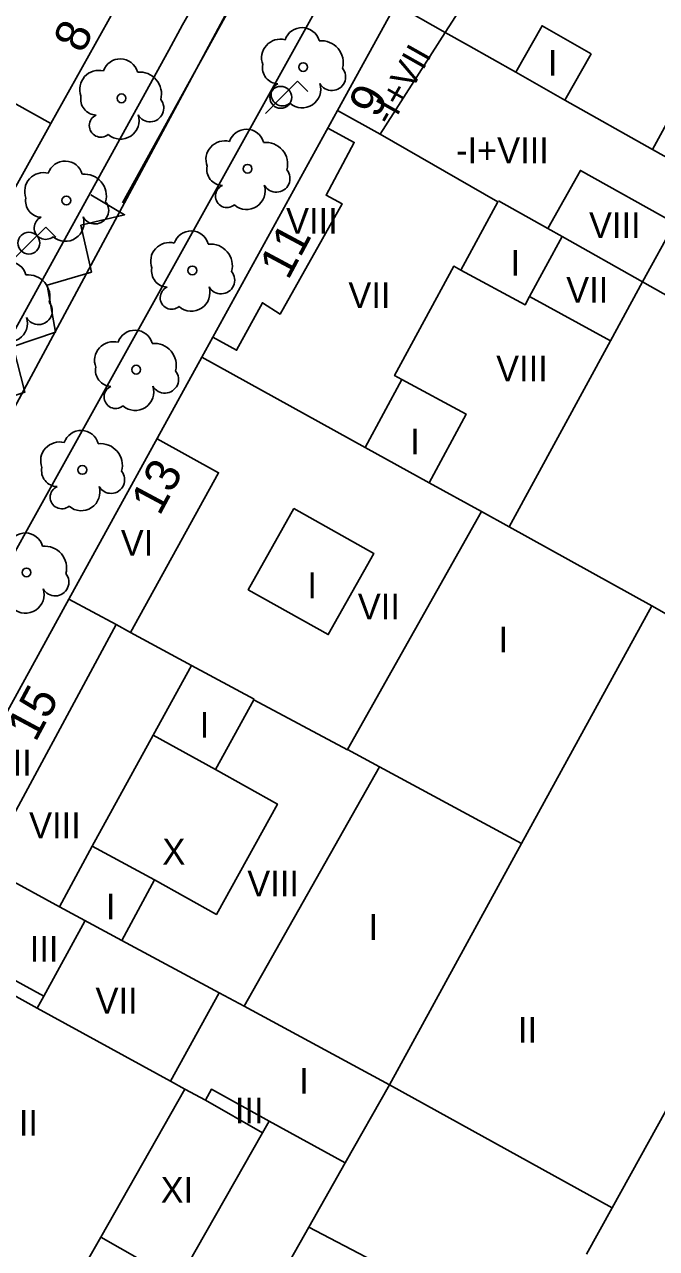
# Model space of a CAD drawing. Extents: x 282771 to 285132, y 4823109 to 4825496.
# Drawn here: x 284493.3 to 284530.1, y 4824005.5 to 4824076.8 of the extents above; entities that cross this region are included whole.
import ezdxf

# ---------------------------------------------------------------- set-up
doc = ezdxf.new("R2010")
doc.units = 0
for name, color, linetype in [('ACERA-BORDILLO', 7, 'Continuous'), ('ARBOL', 7, 'Continuous'), ('CALLE-EJE', 7, 'Continuous'), ('CARGA_DESCARGA', 7, 'Continuous'), ('EDIFICIO', 7, 'Continuous'), ('FAROLA', 7, 'Continuous'), ('INTERIOR-EDIFICIO', 7, 'Continuous'), ('MEDIANERA', 7, 'Continuous'), ('NUM-LOCAL', 7, 'Continuous'), ('NUM-PORTAL', 7, 'Continuous'), ('SENAL-VIARIA', 7, 'Continuous'), ('TXT-ALTURA-EDIFICIO', 7, 'Continuous')]:
    doc.layers.add(name, color=color, linetype=linetype)

msp = doc.modelspace()

# ---------------------------------------------------------------- linework, layer by layer
at = {"layer": 'ACERA-BORDILLO'}
for points in [[(284530.12, 4824113.3), (284470.997, 4824006.903)], [(284501.679, 4824081.97), (284502.352, 4824081.319), (284502.872, 4824080.408), (284503.154, 4824079.409), (284503.198, 4824078.389), (284502.916, 4824077.434), (284502.525, 4824076.761), (284501.733, 4824075.28), (284483.024, 4824041.309)]]:
    msp.add_lwpolyline(points, dxfattribs=at)
at = {"layer": 'ARBOL'}
for centre in [(284509.564, 4824074.294), (284498.974, 4824072.474), (284506.324, 4824068.374), (284495.764, 4824066.524), (284503.104, 4824062.454), (284499.834, 4824056.674), (284496.694, 4824050.834), (284493.444, 4824044.865)]:
    msp.add_circle(centre, 0.255, dxfattribs=at)
for centre, radius, start, end in [((284509.494, 4824075.554), 1.038, 15.64228, 161.38435), ((284508.234, 4824074.824), 1.097, 75.4318, 200.55608), ((284510.624, 4824074.554), 1.272, 345.03273, 95.79925), ((284497.644, 4824073.004), 1.097, 75.4318, 200.55608), ((284498.904, 4824073.734), 1.038, 15.64228, 161.38435), ((284508.124, 4824074.254), 0.935, 168.59898, 268.13236), ((284511.234, 4824073.724), 0.797, 208.96246, 38.99103), ((284500.034, 4824072.734), 1.272, 345.03273, 95.79925), ((284508.364, 4824072.704), 0.672, 113.73672, 309.4725), ((284509.504, 4824073.004), 1.086, 228.95447, 17.92796), ((284497.534, 4824072.434), 0.935, 168.59898, 268.13236), ((284500.644, 4824071.904), 0.797, 208.96246, 38.99103), ((284497.774, 4824070.884), 0.672, 113.73672, 309.4725), ((284498.914, 4824071.184), 1.086, 228.95447, 17.92796), ((284506.254, 4824069.634), 1.038, 15.64228, 161.38435), ((284504.994, 4824068.904), 1.097, 75.4318, 200.55608), ((284507.384, 4824068.634), 1.272, 345.03273, 95.79925), ((284495.694, 4824067.784), 1.038, 15.64228, 161.38435), ((284504.884, 4824068.334), 0.935, 168.59898, 268.13236), ((284494.434, 4824067.054), 1.097, 75.4318, 200.55608), ((284496.824, 4824066.784), 1.272, 345.03273, 95.79925), ((284507.994, 4824067.804), 0.797, 208.96246, 38.99103), ((284505.124, 4824066.784), 0.672, 113.73672, 309.4725), ((284506.264, 4824067.084), 1.086, 228.95447, 17.92796), ((284494.324, 4824066.484), 0.935, 168.59898, 268.13236), ((284497.434, 4824065.954), 0.797, 208.96246, 38.99103), ((284494.564, 4824064.934), 0.672, 113.73672, 309.4725), ((284495.704, 4824065.234), 1.086, 228.95447, 17.92796), ((284503.034, 4824063.714), 1.038, 15.64228, 161.38435), ((284501.774, 4824062.984), 1.097, 75.4318, 200.55608), ((284504.164, 4824062.714), 1.272, 345.03273, 95.79925), ((284492.404, 4824061.924), 1.038, 15.64228, 161.38435), ((284493.534, 4824060.924), 1.272, 345.03273, 95.79925), ((284501.664, 4824062.414), 0.935, 168.59898, 268.13236), ((284504.774, 4824061.884), 0.797, 208.96246, 38.99103), ((284501.904, 4824060.864), 0.672, 113.73672, 309.4725), ((284503.044, 4824061.164), 1.086, 228.95447, 17.92796), ((284494.144, 4824060.094), 0.797, 208.96246, 38.99103), ((284492.414, 4824059.374), 1.086, 228.95447, 17.92796), ((284499.764, 4824057.934), 1.038, 15.64228, 161.38435), ((284498.504, 4824057.204), 1.097, 75.4318, 200.55608), ((284500.894, 4824056.934), 1.272, 345.03273, 95.79925), ((284498.394, 4824056.634), 0.935, 168.59898, 268.13236), ((284501.504, 4824056.104), 0.797, 208.96246, 38.99103), ((284498.634, 4824055.084), 0.672, 113.73672, 309.4725), ((284499.774, 4824055.384), 1.086, 228.95447, 17.92796), ((284496.624, 4824052.094), 1.038, 15.64228, 161.38435), ((284495.364, 4824051.364), 1.097, 75.4318, 200.55608), ((284497.754, 4824051.094), 1.272, 345.03273, 95.79925), ((284495.254, 4824050.794), 0.935, 168.59898, 268.13236), ((284498.364, 4824050.264), 0.797, 208.96246, 38.99103), ((284495.494, 4824049.244), 0.672, 113.73672, 309.4725), ((284496.634, 4824049.544), 1.086, 228.95447, 17.92796), ((284493.374, 4824046.124), 1.038, 15.64228, 161.38435), ((284494.504, 4824045.124), 1.272, 345.03273, 95.79925), ((284495.114, 4824044.295), 0.797, 208.96246, 38.99103), ((284493.384, 4824043.575), 1.086, 228.95447, 17.92796)]:
    msp.add_arc(centre, radius, start, end, dxfattribs=at)
at = {"layer": 'CALLE-EJE'}
msp.add_lwpolyline([(284507.954, 4824082.764), (284480.854, 4824032.405)], dxfattribs=at)
at = {"layer": 'CARGA_DESCARGA'}
msp.add_lwpolyline([(284483.823, 4824042.259), (284485.227, 4824041.537), (284484.582, 4824043.93), (284487.24, 4824044.766), (284486.898, 4824047.577), (284489.29, 4824048.374), (284488.91, 4824051.033), (284491.34, 4824051.983), (284490.733, 4824054.49), (284493.352, 4824055.363), (284492.669, 4824058.022), (284495.137, 4824058.858), (284494.643, 4824061.592), (284497.225, 4824062.352), (284496.617, 4824065.087), (284499.161, 4824065.695), (284497.196, 4824066.853)], dxfattribs=at)
at = {"layer": 'EDIFICIO'}
for points in [[(284474.724, 4824004.745), (284488.204, 4824029.265), (284495.914, 4824043.305), (284503.664, 4824057.394), (284511.564, 4824071.774), (284514.954, 4824077.944), (284525.114, 4824096.424), (284533.304, 4824111.324), (284538.714, 4824112.404), (284549.374, 4824103.214), (284556.554, 4824097.044), (284555.874, 4824086.504), (284554.684, 4824067.784), (284553.754, 4824053.194)], [(284482.504, 4824090.334), (284498.434, 4824081.564), (284499.284, 4824078.954), (284494.854, 4824071.004)], [(284494.854, 4824071.004), (284489.404, 4824061.224)]]:
    msp.add_lwpolyline(points, dxfattribs=at)
at = {"layer": 'FAROLA'}
for p, q in [((284509.234, 4824073.464), (284508.294, 4824072.534)), ((284509.824, 4824072.874), (284509.234, 4824073.464)), ((284508.294, 4824072.534), (284507.364, 4824071.594)), ((284494.563, 4824064.974), (284493.623, 4824064.044)), ((284495.153, 4824064.384), (284494.563, 4824064.974)), ((284493.623, 4824064.044), (284492.693, 4824063.104))]:
    msp.add_line(p, q, dxfattribs=at)
for centre in [(284508.254, 4824072.534), (284493.583, 4824064.044)]:
    msp.add_circle(centre, 0.637, dxfattribs=at)
at = {"layer": 'INTERIOR-EDIFICIO'}
for points in [[(284535.474, 4824079.684), (284529.914, 4824069.494), (284532.694, 4824067.934)], [(284526.074, 4824005.165), (284527.564, 4824007.865), (284534.914, 4824021.155), (284533.804, 4824021.235), (284534.104, 4824025.875), (284534.177, 4824026.935), (284543.474, 4824026.305), (284543.734, 4824030.145), (284534.444, 4824030.775), (284534.824, 4824036.355), (284541.794, 4824035.955), (284541.724, 4824036.185), (284540.704, 4824040.205), (284543.664, 4824040.045), (284544.124, 4824048.754), (284538.434, 4824049.094), (284537.174, 4824054.074), (284539.041, 4824053.975), (284538.084, 4824057.514), (284538.594, 4824068.682), (284537.304, 4824068.754), (284537.824, 4824077.984)], [(284526.344, 4824075.074), (284523.484, 4824076.704), (284521.954, 4824073.994), (284524.814, 4824072.374), (284526.344, 4824075.074)], [(284532.694, 4824067.934), (284531.204, 4824065.204), (284529.338, 4824061.782), (284527.474, 4824058.344), (284521.565, 4824047.512)], [(284520.904, 4824066.444), (284518.754, 4824062.474), (284522.494, 4824060.444), (284522.744, 4824060.924), (284524.647, 4824064.419), (284523.816, 4824064.886), (284520.938, 4824066.504)], [(284516.895, 4824050.09), (284519.054, 4824054.084), (284515.304, 4824056.104), (284513.166, 4824052.148), (284516.895, 4824050.09)], [(284509.014, 4824048.594), (284506.364, 4824043.855), (284511.024, 4824041.245), (284513.674, 4824045.975), (284509.014, 4824048.594)], [(284521.565, 4824047.512), (284519.945, 4824048.406), (284512.153, 4824034.548), (284514.007, 4824033.548), (284506.122, 4824019.599), (284504.673, 4824020.381), (284501.834, 4824015.235), (284502.674, 4824014.765), (284503.864, 4824014.125), (284507.184, 4824012.225), (284507.584, 4824012.915), (284512.011, 4824010.49), (284509.886, 4824006.736), (284513.606, 4824004.796)], [(284506.684, 4824037.445), (284504.454, 4824033.385), (284500.824, 4824035.385), (284503.058, 4824039.452), (284506.706, 4824037.485)], [(284495.372, 4824025.398), (284499.003, 4824023.44), (284500.894, 4824026.955), (284497.264, 4824028.915), (284495.372, 4824025.398)], [(284502.274, 4824003.595), (284499.654, 4823999.005), (284495.154, 4824001.565), (284497.774, 4824006.155), (284502.274, 4824003.595)]]:
    msp.add_lwpolyline(points, dxfattribs=at)
at = {"layer": 'MEDIANERA'}
for points in [[(284516.284, 4824080.374), (284519.254, 4824078.524), (284517.837, 4824076.309)], [(284517.837, 4824076.309), (284514.954, 4824077.944)], [(284514.045, 4824070.38), (284517.837, 4824076.309)], [(284521.954, 4824073.994), (284519.184, 4824075.544), (284517.837, 4824076.309)], [(284494.854, 4824071.004), (284488.784, 4824074.394)], [(284529.914, 4824069.494), (284524.814, 4824072.374)], [(284514.045, 4824070.38), (284511.564, 4824071.774)], [(284504.304, 4824058.564), (284505.684, 4824057.804), (284507.184, 4824060.574), (284508.214, 4824059.914), (284511.824, 4824066.334), (284510.894, 4824066.834), (284512.534, 4824069.904), (284510.994, 4824070.744)], [(284520.904, 4824066.444), (284514.045, 4824070.38)], [(284531.204, 4824065.204), (284525.714, 4824068.274), (284523.816, 4824064.886)], [(284524.647, 4824064.419), (284529.338, 4824061.782), (284533.834, 4824059.254)], [(284515.304, 4824056.104), (284514.884, 4824056.324), (284518.334, 4824062.694), (284518.754, 4824062.474)], [(284522.744, 4824060.924), (284527.474, 4824058.344)], [(284513.166, 4824052.148), (284503.664, 4824057.394)], [(284501.054, 4824052.654), (284504.634, 4824050.674), (284499.506, 4824041.368)], [(284516.895, 4824050.09), (284519.945, 4824048.406)], [(284529.874, 4824042.925), (284521.565, 4824047.512)], [(284498.659, 4824041.824), (284495.914, 4824043.305)], [(284522.284, 4824029.085), (284529.874, 4824042.925)], [(284535.064, 4824039.965), (284529.874, 4824042.925)], [(284491.045, 4824027.732), (284498.659, 4824041.824)], [(284499.506, 4824041.368), (284498.659, 4824041.824)], [(284503.058, 4824039.452), (284499.506, 4824041.368)], [(284512.147, 4824034.538), (284506.684, 4824037.445)], [(284500.824, 4824035.385), (284497.264, 4824028.915)], [(284522.284, 4824029.085), (284514.007, 4824033.548)], [(284500.894, 4824026.955), (284504.504, 4824024.945), (284508.064, 4824031.375), (284504.454, 4824033.385)], [(284514.584, 4824015.035), (284522.284, 4824029.085)], [(284495.372, 4824025.398), (284491.045, 4824027.732)], [(284494.444, 4824020.195), (284496.844, 4824024.555)], [(284504.673, 4824020.381), (284499.003, 4824023.44)], [(284494.444, 4824020.195), (284490.434, 4824022.375), (284490.064, 4824021.705)], [(284490.064, 4824021.705), (284494.064, 4824019.495)], [(284494.064, 4824019.495), (284494.444, 4824020.195)], [(284501.834, 4824015.235), (284494.064, 4824019.495)], [(284514.584, 4824015.035), (284506.122, 4824019.599)], [(284514.584, 4824015.035), (284512.011, 4824010.49)], [(284527.564, 4824007.865), (284514.584, 4824015.035)], [(284502.674, 4824014.765), (284497.774, 4824006.155)], [(284503.864, 4824014.125), (284504.214, 4824014.765), (284507.584, 4824012.915)], [(284502.274, 4824003.595), (284507.184, 4824012.225)], [(284509.886, 4824006.736), (284499.264, 4823987.975)]]:
    msp.add_lwpolyline(points, dxfattribs=at)
at = {"layer": 'SENAL-VIARIA'}
msp.add_lwpolyline([(284505.708, 4824078.506), (284499.026, 4824066.387)], dxfattribs=at)

# ---------------------------------------------------------------- texts
at = {"layer": 'NUM-LOCAL'}
msp.add_text('8', height=2, rotation=65.02609, dxfattribs=at).set_placement((284496.742, 4824075.034))
at = {"layer": 'NUM-PORTAL'}
for s, p in [('9', (284513.877, 4824071.255)), ('11', (284508.682, 4824061.837)), ('13', (284501.194, 4824048.103)), ('15', (284493.969, 4824034.929))]:
    msp.add_text(s, height=2, rotation=61.83004, dxfattribs=at).set_placement(p)
at = {"layer": 'TXT-ALTURA-EDIFICIO'}
for s, rotation, p in [('-I+VII', 60.54741, (284514.697, 4824070.8)), ('I', 0.00004, (284523.823, 4824073.794)), ('-I+VIII', 0.00004, (284518.466, 4824068.694)), ('VIII', 0.00004, (284508.564, 4824064.584)), ('VIII', 0.00004, (284526.213, 4824064.344)), ('I', 0.00004, (284521.643, 4824062.144)), ('VII', 0.00004, (284524.884, 4824060.574)), ('VII', 0.00004, (284512.194, 4824060.264)), ('VIII', 0.00004, (284520.803, 4824055.994)), ('I', 0.00004, (284515.793, 4824051.744)), ('VI', 0.00004, (284498.935, 4824045.844)), ('I', 0.00004, (284509.803, 4824043.365)), ('VII', 0.00004, (284512.744, 4824042.125)), ('I', 0.00004, (284520.943, 4824040.205)), ('I', 0.00004, (284503.533, 4824035.245)), ('VII', 0.00004, (284491.304, 4824033.035)), ('VIII', 0.00004, (284493.594, 4824029.385)), ('X', 0.00004, (284501.358, 4824027.855)), ('VIII', 0.00004, (284506.304, 4824026.005)), ('I', 0.00004, (284498.063, 4824024.665)), ('I', 0.00004, (284513.373, 4824023.465)), ('III', 0.00004, (284493.633, 4824022.198)), ('VII', 0.00004, (284497.464, 4824019.175)), ('II', 0.00004, (284522.072, 4824017.475)), ('I', 0.00004, (284509.333, 4824014.515)), ('III', 0.00004, (284505.582, 4824012.775)), ('XIII', 0.00004, (284491.098, 4824012.065)), ('XI', 0.00004, (284501.258, 4824008.155))]:
    msp.add_text(s, height=1.5, rotation=rotation, dxfattribs=at).set_placement(p)

doc.saveas('drawing.dxf')
